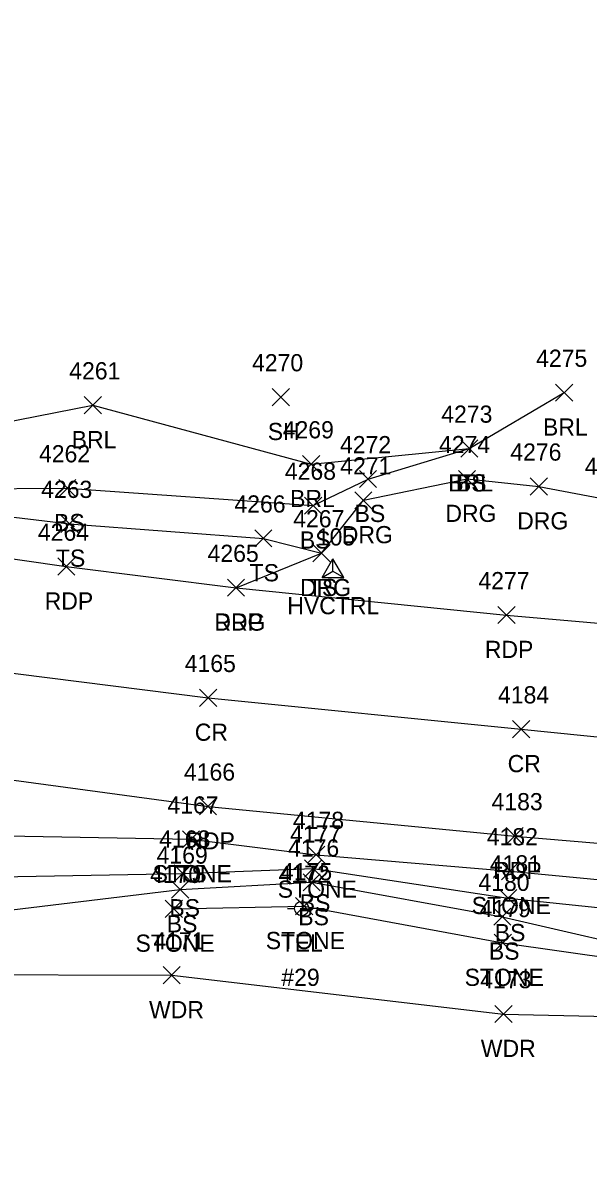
# Model space of a CAD drawing. Extents: x 1611797 to 1633212, y 298978 to 305475.
# Drawn here: x 1619040 to 1619105.8, y 301509.4 to 301641.8 of the extents above; entities that cross this region are included whole.
import ezdxf

# ---------------------------------------------------------------- set-up
doc = ezdxf.new("R2010")
doc.units = 0
for name, color, linetype in [('C_A', 7, 'Continuous'), ('C_I', 7, 'Continuous'), ('CPSM', 7, 'Continuous'), ('L_A', 7, 'Continuous'), ('L_I', 7, 'Continuous'), ('L_TIC', 7, 'Continuous'), ('LABL', 7, 'Continuous'), ('LASF', 7, 'Continuous'), ('LAWA', 7, 'Continuous'), ('LELB', 7, 'Continuous'), ('P_A', 7, 'Continuous'), ('P_I', 7, 'Continuous'), ('P_TIC', 7, 'Continuous'), ('PET', 7, 'Continuous'), ('PRC', 7, 'Continuous'), ('R_A', 7, 'Continuous'), ('R_I', 7, 'Continuous'), ('R_TIC', 7, 'Continuous'), ('RDG', 7, 'Continuous'), ('U_A', 7, 'Continuous'), ('U_C', 7, 'Continuous'), ('U_I', 7, 'Continuous'), ('UP', 7, 'Continuous')]:
    doc.layers.add(name, color=color, linetype=linetype)

msp = doc.modelspace()

# ---------------------------------------------------------------- linework, layer by layer
at = {"layer": 'CPSM'}
for p, q in [((1619074.83, 301577.28), (1619076.08, 301579.45)), ((1619077.33, 301577.28), (1619076.08, 301579.45)), ((1619076.08, 301578), (1619076.08, 301579.45)), ((1619074.83, 301577.28), (1619076.08, 301578)), ((1619074.83, 301577.28), (1619077.33, 301577.28)), ((1619076.08, 301578), (1619076.08, 301578)), ((1619076.08, 301578), (1619077.33, 301577.28))]:
    msp.add_line(p, q, dxfattribs=at)
at = {"layer": 'L_TIC'}
for points in [[(1619101.97, 301597.78), (1619103.97, 301599.78)], [(1619103.97, 301597.78), (1619101.97, 301599.78)], [(1619047.15, 301596.32), (1619049.15, 301598.32)], [(1619049.15, 301596.32), (1619047.15, 301598.32)], [(1619069.01, 301597.26), (1619071.01, 301599.26)], [(1619071.01, 301597.26), (1619069.01, 301599.26)], [(1619090.94, 301591.28), (1619092.94, 301593.28)], [(1619092.94, 301591.28), (1619090.94, 301593.28)], [(1619090.94, 301591.28), (1619092.94, 301593.28)], [(1619092.94, 301591.28), (1619090.94, 301593.28)], [(1619072.55, 301589.46), (1619074.55, 301591.46)], [(1619074.55, 301589.46), (1619072.55, 301591.46)], [(1619079.16, 301587.73), (1619081.16, 301589.73)], [(1619081.16, 301587.73), (1619079.16, 301589.73)], [(1619044.19, 301586.67), (1619046.19, 301588.67)], [(1619046.19, 301586.67), (1619044.19, 301588.67)], [(1619072.79, 301584.64), (1619074.79, 301586.64)], [(1619074.79, 301584.64), (1619072.79, 301586.64)], [(1619044.45, 301582.53), (1619046.45, 301584.53)], [(1619046.45, 301582.53), (1619044.45, 301584.53)], [(1619066.99, 301580.83), (1619068.99, 301582.83)], [(1619068.99, 301580.83), (1619066.99, 301582.83)], [(1619073.76, 301579.11), (1619075.76, 301581.11)], [(1619075.76, 301579.11), (1619073.76, 301581.11)], [(1619058.57, 301545.82), (1619060.57, 301547.82)], [(1619060.57, 301545.82), (1619058.57, 301547.82)], [(1619058.57, 301545.82), (1619060.57, 301547.82)], [(1619060.57, 301545.82), (1619058.57, 301547.82)], [(1619073.12, 301544.03), (1619075.12, 301546.03)], [(1619075.12, 301544.03), (1619073.12, 301546.03)], [(1619057.61, 301541.86), (1619059.61, 301543.86)], [(1619059.61, 301541.86), (1619057.61, 301543.86)], [(1619072.78, 301542.43), (1619074.78, 301544.43)], [(1619074.78, 301542.43), (1619072.78, 301544.43)], [(1619095.68, 301542.12), (1619097.68, 301544.12)], [(1619097.68, 301542.12), (1619095.68, 301544.12)], [(1619072.61, 301540.82), (1619074.61, 301542.82)], [(1619074.61, 301540.82), (1619072.61, 301542.82)], [(1619057.31, 301539.99), (1619059.31, 301541.99)], [(1619059.31, 301539.99), (1619057.31, 301541.99)], [(1619056.58, 301537.74), (1619058.58, 301539.74)], [(1619058.58, 301537.74), (1619056.58, 301539.74)], [(1619071.73, 301538.05), (1619073.73, 301540.05)], [(1619073.73, 301538.05), (1619071.73, 301540.05)], [(1619095.46, 301538.97), (1619097.46, 301540.97)], [(1619097.46, 301538.97), (1619095.46, 301540.97)], [(1619094.78, 301536.82), (1619096.78, 301538.82)], [(1619096.78, 301536.82), (1619094.78, 301538.82)], [(1619094.85, 301533.77), (1619096.85, 301535.77)], [(1619096.85, 301533.77), (1619094.85, 301535.77)], [(1619056.33, 301530.01), (1619058.33, 301532.01)], [(1619058.33, 301530.01), (1619056.33, 301532.01)], [(1619094.91, 301525.5), (1619096.91, 301527.5)], [(1619096.91, 301525.5), (1619094.91, 301527.5)]]:
    msp.add_lwpolyline(points, dxfattribs=at)
at = {"layer": 'LABL'}
msp.add_lwpolyline([(1619035.09, 301594.76), (1619048.15, 301597.32), (1619073.55, 301590.46), (1619091.94, 301592.28), (1619102.97, 301598.78)], dxfattribs=at)
at = {"layer": 'LASF'}
for points in [[(1619059.57, 301546.82), (1619074.12, 301545.03), (1619096.68, 301543.12), (1619115.39, 301541.35), (1619129.48, 301543.1), (1619131.37, 301540.98), (1619132.53, 301537.93), (1619131.98, 301535.79)], [(1619057.58, 301538.74), (1619072.73, 301539.05), (1619095.85, 301534.77), (1619116.31, 301531.86), (1619131.98, 301535.79)]]:
    msp.add_lwpolyline(points, dxfattribs=at)
at = {"layer": 'LAWA'}
msp.add_lwpolyline([(1618882.81, 301567.28), (1618933.27, 301549.67), (1618966.13, 301547.74), (1618995.78, 301536.72), (1619030.89, 301531.11), (1619057.33, 301531.01), (1619095.91, 301526.5), (1619129.18, 301525.73), (1619150.8, 301525.95), (1619170.44, 301523.1), (1619199.54, 301523.39), (1619227.92, 301521), (1619255.54, 301516.31), (1619296.45, 301501.63), (1619335.16, 301482.98), (1619367.14, 301471.03), (1619418.3, 301452.12), (1619445.96, 301437.08), (1619483.46, 301420.7), (1619501.91, 301410.17), (1619499.78, 301408.21)], dxfattribs=at)
at = {"layer": 'LELB'}
for points in [[(1618862.08, 301641.8), (1618864.07, 301623.91), (1618873.46, 301615.47), (1618904.95, 301606.75), (1618943.39, 301599.41), (1618958.96, 301595.4), (1618978.41, 301594.19), (1619008.85, 301587.89), (1619045.45, 301583.53), (1619067.99, 301581.83), (1619074.76, 301580.11)], [(1618657.67, 301631.81), (1618692.09, 301624.65), (1618723.81, 301616.55), (1618760.07, 301607.64), (1618808.79, 301593.61), (1618856.77, 301582.06), (1618887.05, 301575.99), (1618932.84, 301565.47), (1618968.99, 301557.62), (1618984.38, 301555.84), (1618998.28, 301546.42), (1619033.77, 301547.29), (1619059.57, 301546.82)], [(1618722.18, 301610.95), (1618759.32, 301602.77), (1618807.6, 301589.49), (1618856.16, 301575.47), (1618884.37, 301569.92), (1618933.27, 301549.67), (1618967.01, 301550.39), (1618996.48, 301538.98), (1619032.9, 301537.91), (1619058.31, 301540.99), (1619073.61, 301541.82), (1619095.78, 301537.82), (1619116.26, 301533.06), (1619132.53, 301537.93), (1619138.66, 301539.63), (1619159.41, 301538.86)], [(1618992.27, 301591.96), (1619008.99, 301590.82), (1619021.53, 301587.5), (1619045.19, 301587.67), (1619073.79, 301585.64), (1619080.16, 301588.73), (1619091.94, 301592.28)], [(1618886.05, 301572.09), (1618931.8, 301561.7), (1618968, 301553.35), (1618978.64, 301553.36), (1618980.11, 301553.4), (1618996.48, 301541.64), (1619032.98, 301542.38), (1619058.61, 301542.86), (1619073.78, 301543.43), (1619096.46, 301539.97), (1619115.47, 301537.98), (1619131.37, 301540.98), (1619139.03, 301541.19), (1619159.49, 301540.1), (1619185.11, 301537.39), (1619217.58, 301531.88), (1619257.04, 301523.11), (1619288.29, 301511.99)]]:
    msp.add_lwpolyline(points, dxfattribs=at)
at = {"layer": 'P_TIC'}
for points in [[(1619044.07, 301577.55), (1619046.07, 301579.55)], [(1619046.07, 301577.55), (1619044.07, 301579.55)], [(1619063.81, 301575.09), (1619065.81, 301577.09)], [(1619065.81, 301575.09), (1619063.81, 301577.09)], [(1619095.26, 301571.91), (1619097.26, 301573.91)], [(1619097.26, 301571.91), (1619095.26, 301573.91)], [(1619060.58, 301562.28), (1619062.58, 301564.28)], [(1619062.58, 301562.28), (1619060.58, 301564.28)], [(1619096.97, 301558.63), (1619098.97, 301560.63)], [(1619098.97, 301558.63), (1619096.97, 301560.63)], [(1619060.55, 301549.65), (1619062.55, 301551.65)], [(1619062.55, 301549.65), (1619060.55, 301551.65)], [(1619096.22, 301546.2), (1619098.22, 301548.2)], [(1619098.22, 301546.2), (1619096.22, 301548.2)]]:
    msp.add_lwpolyline(points, dxfattribs=at)
at = {"layer": 'PET'}
for points in [[(1618904.33, 301605.02), (1618942.45, 301596.77), (1618958.08, 301593.4), (1618977.58, 301589.59), (1619007.85, 301583.9), (1619045.07, 301578.55), (1619064.81, 301576.09), (1619096.26, 301572.91), (1619114.96, 301571.28), (1619138.62, 301569.41), (1619159.15, 301567.5), (1619183.48, 301564.57), (1619195.85, 301563.06), (1619207.64, 301561.11), (1619240.37, 301554.95), (1619274.06, 301546.88)], [(1618888.23, 301580.37), (1618933.16, 301570.89), (1618970.31, 301563.97), (1618999.63, 301559.01), (1619034.35, 301554.34), (1619061.55, 301550.65), (1619097.22, 301547.2), (1619129.9, 301544.44), (1619159.56, 301541.04), (1619184.98, 301537.63), (1619217.73, 301532.43), (1619257.09, 301523.65), (1619289.53, 301513.85), (1619319.75, 301503.72), (1619351.37, 301491.53), (1619381.67, 301479.11), (1619407.08, 301467.99), (1619426.6, 301459.3), (1619457.98, 301445.58), (1619489.4, 301431.89), (1619518.89, 301418.33), (1619525.23, 301415.46), (1619558.04, 301399.85), (1619596.27, 301382.3)]]:
    msp.add_lwpolyline(points, dxfattribs=at)
at = {"layer": 'PRC'}
msp.add_lwpolyline([(1618901.02, 301590.58), (1618940.05, 301582.59), (1618973.24, 301576.03), (1619000.99, 301571.61), (1619035.45, 301566.56), (1619061.58, 301563.28), (1619097.97, 301559.63), (1619131.37, 301556.26), (1619160.97, 301552.75), (1619186.04, 301549.32), (1619221.45, 301543.36), (1619260.73, 301534.56), (1619294.21, 301525.01), (1619322.54, 301515.15), (1619356.63, 301502.41), (1619386.84, 301489.79), (1619411.1, 301479.31), (1619431.82, 301470.46), (1619462.61, 301457.18), (1619493.8, 301442.98), (1619525.59, 301428.61), (1619540.79, 301421.69), (1619561.88, 301411.99), (1619599.81, 301394.69)], dxfattribs=at)
at = {"layer": 'R_TIC'}
for points in [[(1619090.68, 301587.74), (1619092.68, 301589.74)], [(1619092.68, 301587.74), (1619090.68, 301589.74)], [(1619099.02, 301586.87), (1619101.02, 301588.87)], [(1619101.02, 301586.87), (1619099.02, 301588.87)], [(1619078.62, 301585.26), (1619080.62, 301587.26)], [(1619080.62, 301585.26), (1619078.62, 301587.26)], [(1619073.76, 301579.11), (1619075.76, 301581.11)], [(1619075.76, 301579.11), (1619073.76, 301581.11)], [(1619063.81, 301575.09), (1619065.81, 301577.09)], [(1619065.81, 301575.09), (1619063.81, 301577.09)]]:
    msp.add_lwpolyline(points, dxfattribs=at)
at = {"layer": 'RDG'}
msp.add_lwpolyline([(1619064.81, 301576.09), (1619074.76, 301580.11), (1619079.62, 301586.26), (1619091.68, 301588.74), (1619100.02, 301587.87), (1619108.64, 301586.22), (1619114.96, 301571.28)], dxfattribs=at)
at = {"layer": 'UP'}
for p, q in [((1619070.79, 301538.77), (1619071.62, 301538.77)), ((1619072.45, 301538.77), (1619072.45, 301538.77)), ((1619074.12, 301538.77), (1619073.28, 301538.77)), ((1619073.28, 301538.77), (1619073.28, 301538.77)), ((1619074.12, 301538.77), (1619074.12, 301538.77))]:
    msp.add_line(p, q, dxfattribs=at)
msp.add_circle((1619072.45, 301538.77), 0.833, dxfattribs=at)

# ---------------------------------------------------------------- texts
at = {"layer": 'C_A'}
msp.add_text('HVCTRL', height=2, dxfattribs=at).set_placement((1619070.77, 301573))
at = {"layer": 'C_I'}
msp.add_text('105', height=2, dxfattribs=at).set_placement((1619074.21, 301581))
at = {"layer": 'L_A'}
for s, p in [('BRL', (1619100.51, 301593.78)), ('BRL', (1619045.69, 301592.32)), ('SH', (1619068.5, 301593.26)), ('BRL', (1619089.49, 301587.28)), ('BS', (1619090.38, 301587.28)), ('BRL', (1619071.1, 301585.46)), ('BS', (1619078.6, 301583.73)), ('BS', (1619043.64, 301582.67)), ('BS', (1619072.23, 301580.64)), ('TS', (1619043.86, 301578.53)), ('TS', (1619066.39, 301576.83)), ('TS', (1619073.17, 301575.11)), ('STONE', (1619055.11, 301541.82)), ('TS', (1619057.98, 301541.82)), ('STONE', (1619069.66, 301540.03)), ('BS', (1619057.05, 301537.86)), ('BS', (1619072.22, 301538.43)), ('STONE', (1619092.22, 301538.12)), ('BS', (1619072.05, 301536.82)), ('BS', (1619056.75, 301535.99)), ('STONE', (1619053.12, 301533.74)), ('STONE', (1619068.27, 301534.05)), ('BS', (1619094.9, 301534.97)), ('BS', (1619094.22, 301532.82)), ('STONE', (1619091.4, 301529.77)), ('WDR', (1619054.69, 301526.01)), ('WDR', (1619093.28, 301521.5))]:
    msp.add_text(s, height=2, dxfattribs=at).set_placement(p)
at = {"layer": 'L_I'}
for s, p in [('4270', (1619066.67, 301601.26)), ('4275', (1619099.71, 301601.78)), ('4261', (1619045.41, 301600.32)), ('4273', (1619088.68, 301595.28)), ('4273', (1619088.68, 301595.28)), ('4269', (1619070.24, 301593.46)), ('4262', (1619041.89, 301590.67)), ('4272', (1619076.9, 301591.73)), ('4268', (1619070.49, 301588.64)), ('4263', (1619042.14, 301586.53)), ('4266', (1619064.62, 301584.83)), ('4267', (1619071.46, 301583.11)), ('4167', (1619056.83, 301549.82)), ('4167', (1619056.83, 301549.82)), ('4178', (1619071.43, 301548.03)), ('4168', (1619055.87, 301545.86)), ('4177', (1619071.09, 301546.43)), ('4182', (1619093.98, 301546.12)), ('4176', (1619070.86, 301544.82)), ('4169', (1619055.57, 301543.99)), ('4181', (1619094.33, 301542.97)), ('4170', (1619054.8, 301541.74)), ('4175', (1619070.04, 301542.05)), ('4180', (1619093, 301540.82)), ('4179', (1619093.15, 301537.77)), ('4171', (1619055.2, 301534.01)), ('4173', (1619093.22, 301529.5))]:
    msp.add_text(s, height=2, dxfattribs=at).set_placement(p)
at = {"layer": 'P_A'}
for s, p in [('RDP', (1619042.55, 301573.55)), ('RDP', (1619062.29, 301571.09)), ('RDP', (1619093.75, 301567.91)), ('CR', (1619060.01, 301558.28)), ('CR', (1619096.4, 301554.63)), ('RDP', (1619059.03, 301545.65)), ('RDP', (1619094.71, 301542.2))]:
    msp.add_text(s, height=2, dxfattribs=at).set_placement(p)
at = {"layer": 'P_I'}
for s, p in [('4264', (1619041.76, 301581.55)), ('4265', (1619061.5, 301579.09)), ('4277', (1619093, 301575.91)), ('4165', (1619058.84, 301566.28)), ('4184', (1619095.28, 301562.63)), ('4166', (1619058.75, 301553.65)), ('4183', (1619094.53, 301550.2))]:
    msp.add_text(s, height=2, dxfattribs=at).set_placement(p)
at = {"layer": 'R_A'}
for p in [(1619089.16, 301583.74), (1619097.51, 301582.87), (1619077.11, 301581.26), (1619072.25, 301575.11), (1619062.29, 301571.09)]:
    msp.add_text('DRG', height=2, dxfattribs=at).set_placement(p)
at = {"layer": 'R_I'}
for s, p in [('4274', (1619088.42, 301591.74)), ('4276', (1619096.71, 301590.87)), ('4271', (1619076.93, 301589.26)), ('4278', (1619105.38, 301589.22)), ('4267', (1619071.46, 301583.11)), ('4265', (1619061.5, 301579.09))]:
    msp.add_text(s, height=2, dxfattribs=at).set_placement(p)
at = {"layer": 'U_A'}
msp.add_text('TEL', height=2, dxfattribs=at).set_placement((1619070.01, 301533.77))
at = {"layer": 'U_C'}
msp.add_text('#29', height=2, dxfattribs=at).set_placement((1619070.08, 301529.77))
at = {"layer": 'U_I'}
msp.add_text('4172', height=2, dxfattribs=at).set_placement((1619069.76, 301541.77))

doc.saveas('drawing.dxf')
